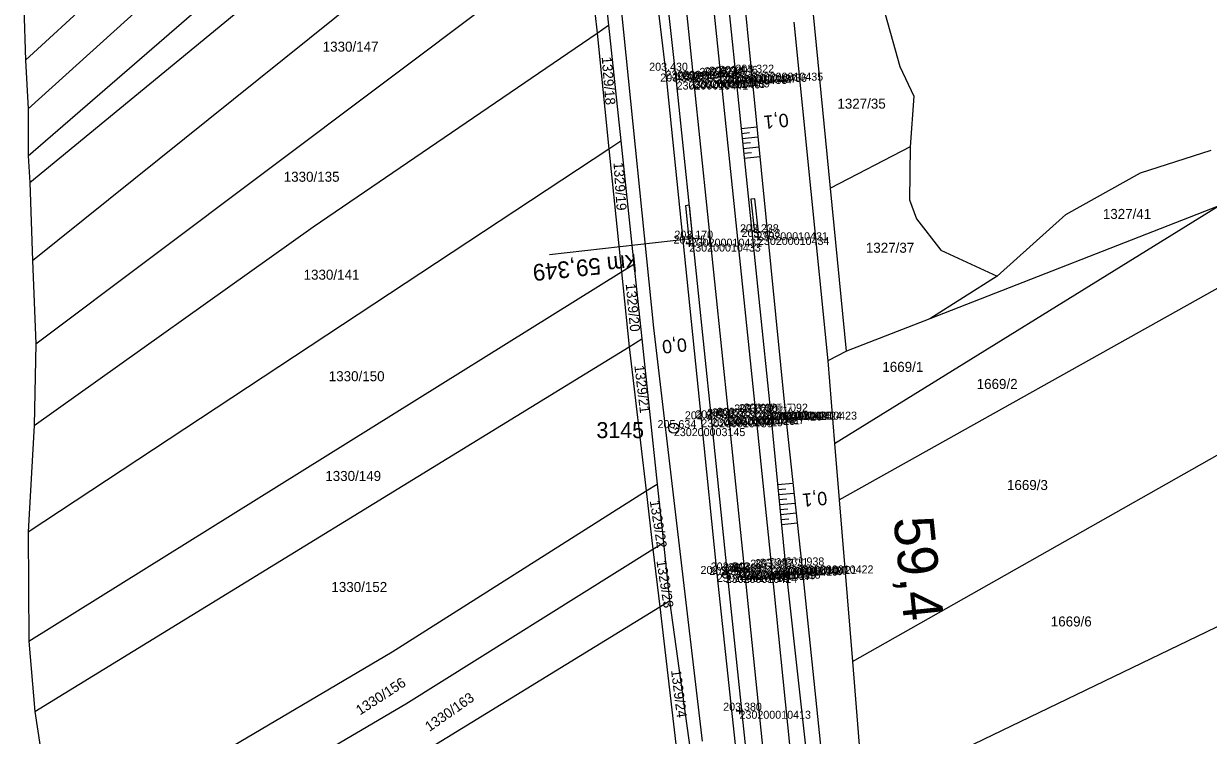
# Model space of a CAD drawing. Extents: x -563148 to -561712, y -1182311 to -1179502.
# Drawn here: x -562606.9 to -562429.3, y -1181586.9 to -1181480.3 of the extents above; entities that cross this region are included whole.
import ezdxf

# ---------------------------------------------------------------- set-up
doc = ezdxf.new("R2010")
doc.units = 0
for name, color, linetype in [('Vrstva 1', 7, 'Continuous'), ('Vrstva 4', 7, 'Continuous'), ('Vrstva 48', 7, 'Continuous'), ('Vrstva 49', 7, 'Continuous'), ('Vrstva 53', 7, 'Continuous'), ('Vrstva 55', 7, 'Continuous'), ('Vrstva 57', 7, 'Continuous'), ('Vrstva 60', 7, 'Continuous'), ('Vrstva 61', 7, 'Continuous'), ('Vrstva 63', 7, 'Continuous'), ('Vrstva 7', 7, 'Continuous'), ('Vrstva 9', 7, 'Continuous')]:
    doc.layers.add(name, color=color, linetype=linetype)

msp = doc.modelspace()

# ---------------------------------------------------------------- linework, layer by layer
at = {"layer": 'Vrstva 1'}
for points in [[(-562542.31, -1181141.05), (-562539.78, -1181165.62), (-562537.38, -1181188.86), (-562535, -1181212.18), (-562532.67, -1181234.54), (-562530.35, -1181257.17), (-562528.02, -1181279.67), (-562526.02, -1181298.95), (-562524.04, -1181318.17), (-562521.85, -1181339.36), (-562519.38, -1181363.29), (-562516.39, -1181392.45), (-562513.77, -1181417.73), (-562511.45, -1181440.22), (-562509.05, -1181463.48), (-562506.44, -1181488.7), (-562501.23, -1181539.12), (-562498.83, -1181562.33), (-562496.03, -1181589.56)], [(-562538.22, -1181140.47), (-562535.7, -1181165), (-562533.31, -1181188.28), (-562530.86, -1181211.96), (-562528.58, -1181233.98), (-562526.26, -1181256.44), (-562523.94, -1181279), (-562521.9, -1181298.94), (-562519.98, -1181317.53), (-562517.8, -1181338.73), (-562515.33, -1181362.72), (-562512.33, -1181391.8), (-562509.71, -1181417.08), (-562507.39, -1181439.64), (-562504.99, -1181462.85), (-562502.4, -1181488), (-562497.18, -1181538.47), (-562494.78, -1181561.72), (-562492, -1181588.79)]]:
    msp.add_lwpolyline(points, dxfattribs=at)
at = {"layer": 'Vrstva 4'}
for points in [[(-562530.95, -1181181.8), (-562531.11, -1181188.17), (-562528.51, -1181211.79), (-562526.22, -1181233.69), (-562523.84, -1181256.06), (-562521.66, -1181278.67), (-562519.62, -1181298.82), (-562517.74, -1181317.29), (-562515.5, -1181338.48), (-562512.91, -1181362.61), (-562510.06, -1181391.72), (-562507.16, -1181416.74), (-562505.12, -1181439.21), (-562502.78, -1181462.58), (-562500.17, -1181487.79), (-562494.92, -1181538.43), (-562492.69, -1181561.57), (-562489.58, -1181589.45)], [(-562492.85, -1181639.28), (-562495.8, -1181615.87), (-562498.53, -1181589.76), (-562501.43, -1181562.22), (-562503.74, -1181539.41), (-562508.99, -1181488.94), (-562512, -1181461.9), (-562514.18, -1181440.43), (-562516.46, -1181417.89), (-562519.11, -1181392.57), (-562522.07, -1181363.22), (-562524.36, -1181339.65), (-562526.91, -1181316.04), (-562528.67, -1181299.17), (-562530.86, -1181280.31), (-562533.06, -1181257.38), (-562535.11, -1181235.07), (-562537.81, -1181212.62), (-562539.6, -1181193.44), (-562540.41, -1181189.21)]]:
    msp.add_lwpolyline(points, dxfattribs=at)
at = {"layer": 'Vrstva 48'}
for p, q in [((-562499.33, -1181495.96), (-562496.92, -1181495.71)), ((-562499.25, -1181496.71), (-562498.05, -1181496.58)), ((-562499.17, -1181497.46), (-562496.77, -1181497.21)), ((-562499.09, -1181498.2), (-562497.9, -1181498.08)), ((-562499.02, -1181498.95), (-562496.62, -1181498.7)), ((-562498.94, -1181499.69), (-562497.74, -1181499.57)), ((-562498.86, -1181500.44), (-562496.47, -1181500.19)), ((-562493.87, -1181549.35), (-562491.51, -1181549.12)), ((-562493.8, -1181550.1), (-562492.61, -1181549.98)), ((-562493.72, -1181550.84), (-562491.35, -1181550.61)), ((-562493.65, -1181551.59), (-562492.46, -1181551.48)), ((-562493.58, -1181552.34), (-562491.19, -1181552.11)), ((-562493.51, -1181553.08), (-562492.31, -1181552.97)), ((-562493.44, -1181553.83), (-562491.03, -1181553.6)), ((-562493.36, -1181554.58), (-562492.16, -1181554.46)), ((-562493.29, -1181555.32), (-562490.87, -1181555.09))]:
    msp.add_line(p, q, dxfattribs=at)
at = {"layer": 'Vrstva 49'}
for points in [[(-562494.74, -1181639.25), (-562492.85, -1181639.28), (-562495.8, -1181615.87), (-562498.53, -1181589.76), (-562501.43, -1181562.22), (-562503.74, -1181539.41), (-562508.99, -1181488.94), (-562512, -1181461.9), (-562514.18, -1181440.43), (-562516.46, -1181417.89), (-562519.11, -1181392.57), (-562522.07, -1181363.22), (-562523.47, -1181363.71)], [(-562523.47, -1181363.71), (-562520.39, -1181392.27), (-562518.1, -1181417.74), (-562515.54, -1181441.27), (-562513.66, -1181462.38), (-562510.65, -1181487.32), (-562505.3, -1181539.56), (-562502.96, -1181562.74), (-562500.08, -1181589.68), (-562497.19, -1181615.94), (-562494.74, -1181639.25)], [(-562505.12, -1181439.21), (-562502.78, -1181462.58), (-562500.17, -1181487.79), (-562494.92, -1181538.43), (-562492.69, -1181561.57), (-562489.58, -1181589.45)], [(-562487.28, -1181589.39), (-562490.19, -1181561.46), (-562492.66, -1181538.42), (-562497.73, -1181487.61), (-562500.4, -1181460.4), (-562502.79, -1181438.98)]]:
    msp.add_lwpolyline(points, dxfattribs=at)
at = {"layer": 'Vrstva 53'}
for p, q in [((-562485.92, -1181504.93), (-562490.53, -1181458.12)), ((-562479.17, -1181473.55), (-562475.52, -1181486.71)), ((-562512.39, -1181525.85), (-562517.26, -1181478.11)), ((-562491.4, -1181480.04), (-562486.34, -1181530.82)), ((-562475.52, -1181486.71), (-562473.44, -1181491.14)), ((-562473.44, -1181491.14), (-562473.96, -1181498.7)), ((-562473.96, -1181498.7), (-562485.92, -1181504.93)), ((-562505.12, -1181587.78), (-562512.39, -1181525.85)), ((-562486.34, -1181530.82), (-562485.32, -1181543.2)), ((-562485.32, -1181543.2), (-562484.63, -1181551.64)), ((-562484.63, -1181551.64), (-562482.64, -1181575.86)), ((-562482.64, -1181575.86), (-562480.97, -1181596.17))]:
    msp.add_line(p, q, dxfattribs=at)
at = {"layer": 'Vrstva 55'}
for p, q in [((-562606.6, -1181485.75), (-562528.84, -1181414.25)), ((-562605.95, -1181504.08), (-562526, -1181438.33)), ((-562605.56, -1181515.78), (-562524.53, -1181450.72)), ((-562605.04, -1181528.26), (-562522.68, -1181466.42)), ((-562606.21, -1181493.03), (-562583.47, -1181472.49)), ((-562606.21, -1181500.05), (-562576.46, -1181474.31)), ((-562519.92, -1181473.56), (-562519.18, -1181480.5)), ((-562606.86, -1181477.82), (-562606.6, -1181485.75)), ((-562521.24, -1181478.58), (-562520.92, -1181481.71)), ((-562520.92, -1181481.71), (-562519.18, -1181480.5)), ((-562519.18, -1181480.5), (-562517.35, -1181497.84)), ((-562563.47, -1181510.71), (-562520.92, -1181481.71)), ((-562520.92, -1181481.71), (-562519.15, -1181499.03)), ((-562606.6, -1181485.75), (-562606.21, -1181493.03)), ((-562606.21, -1181493.03), (-562606.21, -1181500.05)), ((-562482.64, -1181575.86), (-562334.96, -1181492.31)), ((-562484.63, -1181551.64), (-562385.09, -1181495.92)), ((-562519.15, -1181499.03), (-562517.35, -1181497.84)), ((-562517.35, -1181497.84), (-562515.39, -1181516.3)), ((-562606.21, -1181556.45), (-562519.15, -1181499.03)), ((-562606.21, -1181500.05), (-562605.95, -1181504.08)), ((-562519.15, -1181499.03), (-562517.27, -1181517.48)), ((-562473.96, -1181498.7), (-562474.09, -1181506.65)), ((-562439.44, -1181502.61), (-562428.88, -1181499.22)), ((-562450.64, -1181508.87), (-562439.44, -1181502.61)), ((-562605.95, -1181504.08), (-562605.56, -1181515.78)), ((-562483.51, -1181529.37), (-562485.92, -1181504.93)), ((-562474.09, -1181506.65), (-562473.04, -1181509.52)), ((-562485.32, -1181543.2), (-562427.8, -1181507.62)), ((-562427.8, -1181507.62), (-562471.01, -1181524.49)), ((-562460.93, -1181518.12), (-562450.64, -1181508.87)), ((-562605.3, -1181540.48), (-562563.47, -1181510.71)), ((-562473.04, -1181509.52), (-562469.4, -1181514.21)), ((-562469.4, -1181514.21), (-562460.93, -1181518.12)), ((-562605.56, -1181515.78), (-562605.04, -1181528.26)), ((-562606.08, -1181572.83), (-562517.27, -1181517.48)), ((-562517.27, -1181517.48), (-562515.39, -1181516.3)), ((-562517.27, -1181517.48), (-562516.37, -1181526.26)), ((-562515.39, -1181516.3), (-562514.2, -1181527.52)), ((-562460.93, -1181518.12), (-562471.01, -1181524.49)), ((-562471.01, -1181524.49), (-562483.51, -1181529.37)), ((-562516.37, -1181526.26), (-562516.09, -1181528.68)), ((-562605.04, -1181528.26), (-562605.3, -1181540.48)), ((-562516.09, -1181528.68), (-562514.2, -1181527.52)), ((-562514.2, -1181527.52), (-562511.89, -1181549.27)), ((-562480.97, -1181596.17), (-562339.53, -1181528.02)), ((-562605.17, -1181583.36), (-562516.09, -1181528.68)), ((-562516.09, -1181528.68), (-562513.55, -1181550.28)), ((-562483.51, -1181529.37), (-562486.34, -1181530.82)), ((-562605.3, -1181540.48), (-562606.21, -1181556.45)), ((-562513.55, -1181550.28), (-562511.89, -1181549.27)), ((-562511.89, -1181549.27), (-562510.96, -1181558.06)), ((-562551.64, -1181574.4), (-562513.55, -1181550.28)), ((-562513.55, -1181550.28), (-562512.53, -1181559.01)), ((-562606.21, -1181556.45), (-562606.08, -1181572.83)), ((-562512.53, -1181559.01), (-562510.96, -1181558.06)), ((-562510.96, -1181558.06), (-562510.04, -1181566.76)), ((-562549.56, -1181582.2), (-562512.53, -1181559.01)), ((-562512.53, -1181559.01), (-562511.51, -1181567.66)), ((-562511.51, -1181567.66), (-562510.04, -1181566.76)), ((-562510.04, -1181566.76), (-562506.7, -1181591.01)), ((-562555, -1181594.31), (-562511.51, -1181567.66)), ((-562511.51, -1181567.66), (-562509.09, -1181588.25)), ((-562606.08, -1181572.83), (-562605.17, -1181583.36)), ((-562602.05, -1181604.16), (-562551.64, -1181574.4)), ((-562605.17, -1181583.36), (-562602.05, -1181604.16)), ((-562599.71, -1181611.57), (-562549.56, -1181582.2))]:
    msp.add_line(p, q, dxfattribs=at)
at = {"layer": 'Vrstva 60'}
for p, q in [((-562510.65, -1181487.32), (-562510.65, -1181487.32)), ((-562497.73, -1181487.61), (-562497.73, -1181487.61)), ((-562508.99, -1181488.94), (-562508.99, -1181488.94)), ((-562507.15, -1181488.78), (-562507.15, -1181488.78)), ((-562506.44, -1181488.7), (-562506.44, -1181488.7)), ((-562505.72, -1181488.62), (-562505.72, -1181488.62)), ((-562503.11, -1181488.09), (-562503.11, -1181488.09)), ((-562502.4, -1181488), (-562502.4, -1181488)), ((-562501.68, -1181487.91), (-562501.68, -1181487.91)), ((-562500.17, -1181487.79), (-562500.17, -1181487.79)), ((-562506.87, -1181512.49), (-562506.87, -1181512.49)), ((-562497.02, -1181511.53), (-562497.02, -1181511.53)), ((-562496.8, -1181512.23), (-562496.8, -1181512.23)), ((-562507.09, -1181513.22), (-562507.09, -1181513.22)), ((-562501.94, -1181539.19), (-562501.94, -1181539.19)), ((-562501.23, -1181539.12), (-562501.23, -1181539.12)), ((-562500.51, -1181539.04), (-562500.51, -1181539.04)), ((-562497.9, -1181538.54), (-562497.9, -1181538.54)), ((-562497.18, -1181538.47), (-562497.18, -1181538.47)), ((-562496.47, -1181538.4), (-562496.47, -1181538.4)), ((-562494.92, -1181538.43), (-562494.92, -1181538.43)), ((-562492.66, -1181538.42), (-562492.66, -1181538.42)), ((-562509.4, -1181540.88), (-562509.4, -1181540.88)), ((-562505.3, -1181539.56), (-562505.3, -1181539.56)), ((-562503.74, -1181539.41), (-562503.74, -1181539.41)), ((-562501.43, -1181562.22), (-562501.43, -1181562.22)), ((-562498.12, -1181562.23), (-562498.12, -1181562.23)), ((-562495.49, -1181561.8), (-562495.49, -1181561.8)), ((-562494.78, -1181561.72), (-562494.78, -1181561.72)), ((-562494.07, -1181561.64), (-562494.07, -1181561.64)), ((-562492.69, -1181561.57), (-562492.69, -1181561.57)), ((-562490.19, -1181561.46), (-562490.19, -1181561.46)), ((-562502.96, -1181562.74), (-562502.96, -1181562.74)), ((-562501.63, -1181562.89), (-562501.63, -1181562.89)), ((-562499.55, -1181562.43), (-562499.55, -1181562.43)), ((-562498.83, -1181562.33), (-562498.83, -1181562.33)), ((-562499.56, -1181583.24), (-562499.56, -1181583.24))]:
    msp.add_line(p, q, dxfattribs=at)
at = {"layer": 'Vrstva 63'}
msp.add_line((-562509.45, -1181540.88), (-562509.35, -1181540.88), dxfattribs=at)
msp.add_circle((-562509.4, -1181540.88), 0.756, dxfattribs=at)
at = {"layer": 'Vrstva 7'}
for p, q in [((-562497.3, -1181512.23), (-562496.3, -1181512.23)), ((-562496.8, -1181511.73), (-562496.8, -1181512.73)), ((-562507.59, -1181513.22), (-562506.59, -1181513.22)), ((-562507.09, -1181512.72), (-562507.09, -1181513.72)), ((-562501.63, -1181562.84), (-562501.62, -1181562.93)), ((-562500.06, -1181583.24), (-562499.06, -1181583.24)), ((-562499.56, -1181582.74), (-562499.56, -1181583.74))]:
    msp.add_line(p, q, dxfattribs=at)
for centre, radius in [((-562498.81, -1181562.59), 0.75), ((-562501.63, -1181562.89), 0.5)]:
    msp.add_circle(centre, radius, dxfattribs=at)
at = {"layer": 'Vrstva 9'}
for p, q in [((-562497.24, -1181506.52), (-562497.84, -1181506.58)), ((-562497.84, -1181506.58), (-562497.32, -1181511.56)), ((-562496.72, -1181511.5), (-562497.24, -1181506.52)), ((-562507.08, -1181507.49), (-562507.68, -1181507.55)), ((-562507.68, -1181507.55), (-562507.17, -1181512.52)), ((-562506.57, -1181512.46), (-562507.08, -1181507.49)), ((-562506.87, -1181512.49), (-562528.05, -1181514.92)), ((-562507.17, -1181512.52), (-562506.57, -1181512.46)), ((-562506.57, -1181512.46), (-562505.97, -1181512.4)), ((-562497.32, -1181511.56), (-562496.72, -1181511.5)), ((-562496.72, -1181511.5), (-562496.13, -1181511.43))]:
    msp.add_line(p, q, dxfattribs=at)

# ---------------------------------------------------------------- texts
at = {"layer": 'Vrstva 48'}
for s, rotation, p in [('0,1', 185.9253, (-562492.31, -1181493.7)), ('0,0', 185.8542, (-562507.56, -1181527.37)), ('0,1', 185.4948, (-562486.52, -1181550.37))]:
    msp.add_text(s, height=2, rotation=rotation, dxfattribs=at).set_placement(p)
at = {"layer": 'Vrstva 57'}
for s, p in [('1330/147', (-562562.04, -1181484.46)), ('1327/35', (-562484.89, -1181493)), ('1330/135', (-562567.88, -1181503.96)), ('1327/41', (-562445.1, -1181509.53)), ('1327/37', (-562480.62, -1181514.6)), ('1330/141', (-562564.9, -1181518.64)), ('1669/1', (-562478.15, -1181532.45)), ('1330/150', (-562561.13, -1181533.85)), ('1669/2', (-562464.01, -1181535.01)), ('1330/149', (-562561.65, -1181548.8)), ('1669/3', (-562459.47, -1181550.16)), ('1330/152', (-562560.74, -1181565.44)), ('1669/6', (-562452.9, -1181570.61))]:
    msp.add_text(s, height=1.5, dxfattribs=at).set_placement(p)
for s, rotation, p in [('1329/18', 274.5628, (-562520.22, -1181485.28)), ('1329/19', 273.8246, (-562518.45, -1181501.08)), ('1329/20', 275.518, (-562516.63, -1181519.27)), ('1329/21', 276.9332, (-562515.33, -1181531.54)), ('1329/22', 279, (-562513.03, -1181551.79)), ('1329/23', 279, (-562512.03, -1181560.78)), ('1330/156', 32.9374, (-562556.45, -1181583.96)), ('1329/24', 277.2, (-562509.83, -1181577.18)), ('1330/163', 35.112, (-562546.03, -1181586.43))]:
    msp.add_text(s, height=1.5, rotation=rotation, dxfattribs=at).set_placement(p)
at = {"layer": 'Vrstva 60'}
for s, p in [('230200010442', (-562510.65, -1181488.52)), ('230200010435', (-562497.73, -1181488.81)), ('230200010441', (-562508.99, -1181490.14)), ('230200010440', (-562507.15, -1181489.98)), ('230200011443', (-562506.44, -1181489.9)), ('230200010439', (-562505.72, -1181489.82)), ('230200010438', (-562503.11, -1181489.29)), ('230200011444', (-562502.4, -1181489.2)), ('230200010437', (-562501.68, -1181489.11)), ('230200010436', (-562500.17, -1181488.99)), ('230200010432', (-562506.87, -1181513.69)), ('230200010431', (-562497.02, -1181512.73)), ('230200010434', (-562496.8, -1181513.43)), ('230200010433', (-562507.09, -1181514.42)), ('230200010428', (-562501.94, -1181540.39)), ('230200011441', (-562501.23, -1181540.32)), ('230200010427', (-562500.51, -1181540.25)), ('230200010426', (-562497.9, -1181539.74)), ('230200011442', (-562497.18, -1181539.67)), ('230200010425', (-562496.47, -1181539.6)), ('230200010424', (-562494.92, -1181539.63)), ('230200010423', (-562492.66, -1181539.61)), ('230200003145', (-562509.4, -1181542.08)), ('230200010430', (-562505.3, -1181540.76)), ('230200010429', (-562503.74, -1181540.61)), ('230200010416', (-562501.43, -1181563.42)), ('230200011439', (-562498.83, -1181563.53)), ('230200010418', (-562498.12, -1181563.43)), ('230200010419', (-562495.49, -1181563)), ('230200011440', (-562494.78, -1181562.92)), ('230200010420', (-562494.07, -1181562.84)), ('230200010421', (-562492.69, -1181562.77)), ('230200010422', (-562490.19, -1181562.66)), ('230200010415', (-562502.96, -1181563.94)), ('230200010414', (-562501.63, -1181564.08)), ('230200010417', (-562499.55, -1181563.62)), ('230200010413', (-562499.56, -1181584.44))]:
    msp.add_text(s, height=1.2, dxfattribs=at).set_placement(p)
at = {"layer": 'Vrstva 61'}
for s, p in [('203.430', (-562513.1, -1181487.32)), ('203.307', (-562511.44, -1181488.94)), ('203.937', (-562509.6, -1181488.78)), ('203.934', (-562508.89, -1181488.7)), ('203.934', (-562508.17, -1181488.62)), ('203.924', (-562505.56, -1181488.09)), ('203.924', (-562504.85, -1181488)), ('203.929', (-562504.14, -1181487.91)), ('203.446', (-562502.62, -1181487.79)), ('203.322', (-562500.18, -1181487.61)), ('203.238', (-562499.48, -1181511.53)), ('203.751', (-562509.45, -1181513.22)), ('203.170', (-562509.32, -1181512.49)), ('203.753', (-562499.25, -1181512.23)), ('203.620', (-562500.35, -1181538.54)), ('203.620', (-562499.63, -1181538.47)), ('203.625', (-562498.92, -1181538.4)), ('203.107', (-562497.37, -1181538.43)), ('203.092', (-562495.11, -1181538.42)), ('202.895', (-562507.75, -1181539.56)), ('202.936', (-562506.19, -1181539.41)), ('203.628', (-562504.4, -1181539.19)), ('203.626', (-562503.68, -1181539.12)), ('203.626', (-562502.96, -1181539.04)), ('205.634', (-562511.85, -1181540.88)), ('203.497', (-562497.23, -1181561.72)), ('203.497', (-562496.52, -1181561.64)), ('203.011', (-562495.05, -1181561.57)), ('202.938', (-562492.65, -1181561.46)), ('202.964', (-562505.41, -1181562.74)), ('203.339', (-562504.08, -1181562.89)), ('202.843', (-562503.88, -1181562.22)), ('203.489', (-562502, -1181562.43)), ('203.489', (-562501.29, -1181562.33)), ('203.490', (-562500.57, -1181562.23)), ('203.498', (-562497.95, -1181561.8)), ('203.380', (-562502.01, -1181583.24))]:
    msp.add_text(s, height=1.2, dxfattribs=at).set_placement(p)
at = {"layer": 'Vrstva 63'}
msp.add_text('3145', height=2.4, dxfattribs=at).set_placement((-562521.01, -1181542.38))
at = {"layer": 'Vrstva 7'}
msp.add_text('59,4', height=6, rotation=275.8914, dxfattribs=at).set_placement((-562476.5, -1181554.42))
at = {"layer": 'Vrstva 9'}
msp.add_text('km 59,349', height=2.5, rotation=185.8997, dxfattribs=at).set_placement((-562515.13, -1181514.77))

doc.saveas('drawing.dxf')
